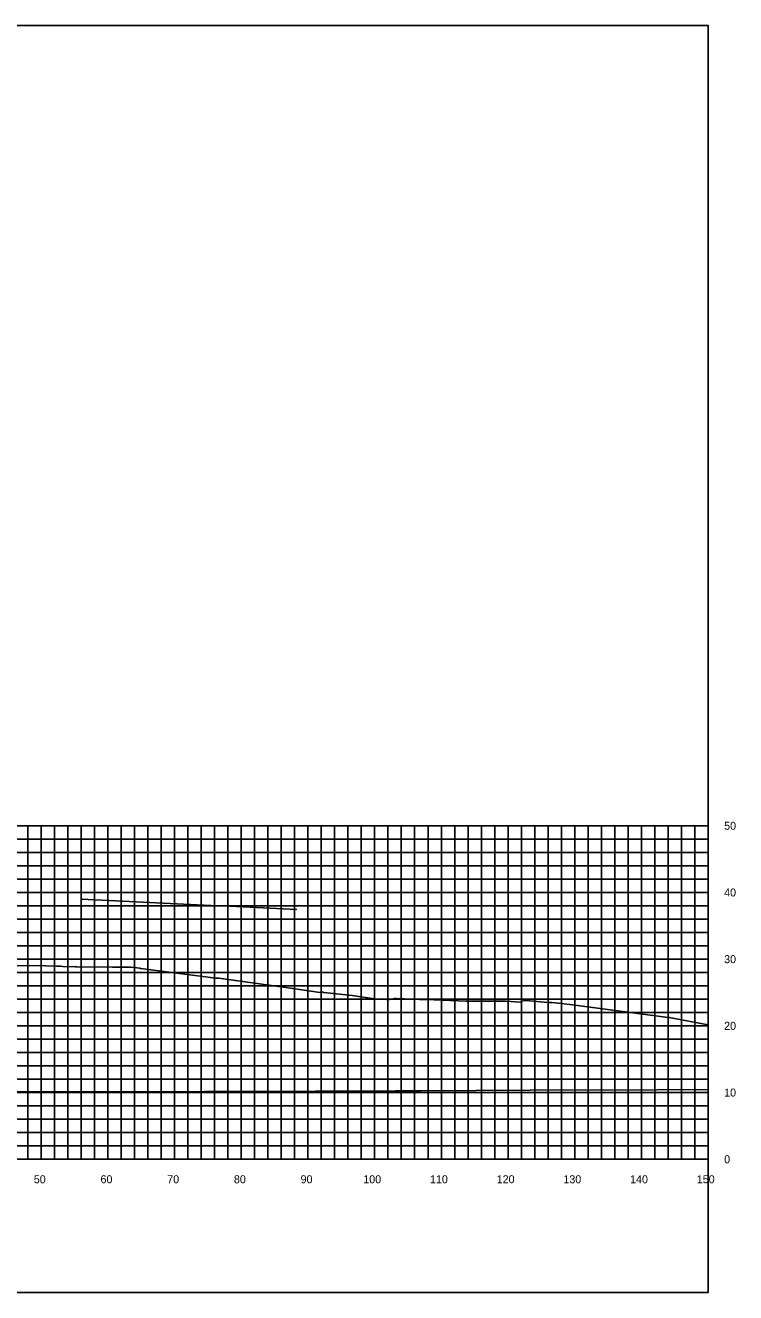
# Model space of a CAD drawing. Extents: x 1800880 to 1818864, y 245271 to 250560.
# Drawn here: x 1817980.1 to 1818086.6, y 247327.1 to 247517.1 of the extents above; entities that cross this region are included whole.
import ezdxf

# ---------------------------------------------------------------- set-up
doc = ezdxf.new("R2010")
doc.units = 0
for name, color, linetype in [('33', 7, 'Continuous'), ('CL-CNST', 7, 'Continuous'), ('DESIGN - DRAINAGE - Bridges', 7, 'Continuous'), ('Level 37', 7, 'Continuous'), ('Level 46', 7, 'Continuous'), ('Level 62', 7, 'Continuous')]:
    doc.layers.add(name, color=color, linetype=linetype)

msp = doc.modelspace()

# ---------------------------------------------------------------- linework, layer by layer
at = {"layer": 'CL-CNST'}
msp.add_lwpolyline([(1817968.45, 247376.22), (1817983.18, 247376.09), (1817984.81, 247376.05), (1817985.37, 247376.04), (1817985.72, 247376.02), (1817987.61, 247375.94), (1817987.83, 247375.94), (1817993.19, 247375.92), (1817994.11, 247375.92), (1817994.49, 247375.91), (1817995, 247375.92), (1817995.86, 247375.9), (1817997.28, 247375.74), (1817997.38, 247375.73), (1818008.66, 247374.25), (1818008.9, 247374.25), (1818009.12, 247374.25), (1818019.52, 247372.8), (1818020.2, 247372.7), (1818024.23, 247372.13), (1818024.58, 247372.14), (1818024.7, 247372.14), (1818024.86, 247372.13), (1818029.08, 247371.64), (1818032.47, 247371.18), (1818032.61, 247371.13), (1818032.63, 247371.13), (1818033.66, 247371.18), (1818034.55, 247371.02), (1818035.47, 247371.2), (1818035.47, 247371.2), (1818035.48, 247371.2), (1818035.5, 247371.2), (1818035.51, 247371.2), (1818035.53, 247371.2), (1818035.54, 247371.2), (1818035.56, 247371.2), (1818035.58, 247371.2), (1818035.6, 247371.2), (1818035.62, 247371.2), (1818035.64, 247371.2), (1818035.66, 247371.2), (1818035.69, 247371.2), (1818035.72, 247371.2), (1818035.73, 247371.2), (1818039.2, 247371.08), (1818041.39, 247371), (1818046.17, 247370.83), (1818049.71, 247370.81), (1818049.91, 247370.81), (1818051.01, 247370.81), (1818052.08, 247370.82), (1818052.12, 247370.81), (1818054.35, 247370.66), (1818054.48, 247370.81), (1818055.16, 247370.89), (1818058.46, 247370.6), (1818058.61, 247370.59), (1818058.66, 247370.59), (1818059.09, 247370.59), (1818061.72, 247370.29), (1818076.5, 247368.38), (1818076.64, 247368.38), (1818082.47, 247367.27)], dxfattribs=at)
at = {"layer": 'DESIGN - DRAINAGE - Bridges'}
for p, q in [((1818082.47, 247347.11), (1818082.47, 247397.11)), ((1818082.53, 247397.11), (1818082.47, 247397.11)), ((1818082.53, 247387.11), (1818082.47, 247387.11)), ((1818082.53, 247377.11), (1818082.47, 247377.11)), ((1818082.53, 247367.11), (1818082.47, 247367.11)), ((1818082.53, 247357.11), (1818082.47, 247357.11)), ((1817782.47, 247347.11), (1818082.47, 247347.11)), ((1817982.47, 247347.05), (1817982.47, 247347.11)), ((1817992.47, 247347.05), (1817992.47, 247347.11)), ((1818002.47, 247347.05), (1818002.47, 247347.11)), ((1818012.47, 247347.05), (1818012.47, 247347.11)), ((1818022.47, 247347.05), (1818022.47, 247347.11)), ((1818032.47, 247347.05), (1818032.47, 247347.11)), ((1818042.47, 247347.05), (1818042.47, 247347.11)), ((1818052.47, 247347.05), (1818052.47, 247347.11)), ((1818062.47, 247347.05), (1818062.47, 247347.11)), ((1818072.47, 247347.05), (1818072.47, 247347.11)), ((1818082.47, 247347.05), (1818082.47, 247347.11)), ((1818082.53, 247347.11), (1818082.47, 247347.11))]:
    msp.add_line(p, q, dxfattribs=at)
at = {"layer": 'Level 37'}
msp.add_lwpolyline([(1817782.47, 247327.11), (1818082.47, 247327.11), (1818082.47, 247517.11), (1817782.47, 247517.11)], close=True, dxfattribs=at)
at = {"layer": 'Level 46'}
for p, q in [((1817782.47, 247397.11), (1818082.47, 247397.11)), ((1817980.47, 247347.11), (1817980.47, 247397.11)), ((1817982.47, 247347.11), (1817982.47, 247397.11)), ((1817984.47, 247347.11), (1817984.47, 247397.11)), ((1817986.47, 247347.11), (1817986.47, 247397.11)), ((1817988.47, 247347.11), (1817988.47, 247397.11)), ((1817990.47, 247347.11), (1817990.47, 247397.11)), ((1817992.47, 247347.11), (1817992.47, 247397.11)), ((1817994.47, 247347.11), (1817994.47, 247397.11)), ((1817996.47, 247347.11), (1817996.47, 247397.11)), ((1817998.47, 247347.11), (1817998.47, 247397.11)), ((1818000.47, 247347.11), (1818000.47, 247397.11)), ((1818002.47, 247347.11), (1818002.47, 247397.11)), ((1818004.47, 247347.11), (1818004.47, 247397.11)), ((1818006.47, 247347.11), (1818006.47, 247397.11)), ((1818008.47, 247347.11), (1818008.47, 247397.11)), ((1818010.47, 247347.11), (1818010.47, 247397.11)), ((1818012.47, 247347.11), (1818012.47, 247397.11)), ((1818014.47, 247347.11), (1818014.47, 247397.11)), ((1818016.47, 247347.11), (1818016.47, 247397.11)), ((1818018.47, 247347.11), (1818018.47, 247397.11)), ((1818020.47, 247347.11), (1818020.47, 247397.11)), ((1818022.47, 247347.11), (1818022.47, 247397.11)), ((1818024.47, 247347.11), (1818024.47, 247397.11)), ((1818026.47, 247347.11), (1818026.47, 247397.11)), ((1818028.47, 247347.11), (1818028.47, 247397.11)), ((1818030.47, 247347.11), (1818030.47, 247397.11)), ((1818032.47, 247347.11), (1818032.47, 247397.11)), ((1818034.47, 247347.11), (1818034.47, 247397.11)), ((1818036.47, 247347.11), (1818036.47, 247397.11)), ((1818038.47, 247347.11), (1818038.47, 247397.11)), ((1818040.47, 247347.11), (1818040.47, 247397.11)), ((1818042.47, 247347.11), (1818042.47, 247397.11)), ((1818044.47, 247347.11), (1818044.47, 247397.11)), ((1818046.47, 247347.11), (1818046.47, 247397.11)), ((1818048.47, 247347.11), (1818048.47, 247397.11)), ((1818050.47, 247347.11), (1818050.47, 247397.11)), ((1818052.47, 247347.11), (1818052.47, 247397.11)), ((1818054.47, 247347.11), (1818054.47, 247397.11)), ((1818056.47, 247347.11), (1818056.47, 247397.11)), ((1818058.47, 247347.11), (1818058.47, 247397.11)), ((1818060.47, 247347.11), (1818060.47, 247397.11)), ((1818062.47, 247347.11), (1818062.47, 247397.11)), ((1818064.47, 247347.11), (1818064.47, 247397.11)), ((1818066.47, 247347.11), (1818066.47, 247397.11)), ((1818068.47, 247347.11), (1818068.47, 247397.11)), ((1818070.47, 247347.11), (1818070.47, 247397.11)), ((1818072.47, 247347.11), (1818072.47, 247397.11)), ((1818074.47, 247347.11), (1818074.47, 247397.11)), ((1818076.47, 247347.11), (1818076.47, 247397.11)), ((1818078.47, 247347.11), (1818078.47, 247397.11)), ((1818080.47, 247347.11), (1818080.47, 247397.11)), ((1818082.47, 247347.11), (1818082.47, 247397.11)), ((1817782.47, 247395.11), (1818082.47, 247395.11)), ((1817782.47, 247393.11), (1818082.47, 247393.11)), ((1817782.47, 247391.11), (1818082.47, 247391.11)), ((1817782.47, 247389.11), (1818082.47, 247389.11)), ((1817782.47, 247387.11), (1818082.47, 247387.11)), ((1817782.47, 247385.11), (1818082.47, 247385.11)), ((1817782.47, 247383.11), (1818082.47, 247383.11)), ((1817782.47, 247381.11), (1818082.47, 247381.11)), ((1817782.47, 247379.11), (1818082.47, 247379.11)), ((1817782.47, 247377.11), (1818082.47, 247377.11)), ((1817782.47, 247375.11), (1818082.47, 247375.11)), ((1817782.47, 247373.11), (1818082.47, 247373.11)), ((1817782.47, 247371.11), (1818082.47, 247371.11)), ((1817782.47, 247369.11), (1818082.47, 247369.11)), ((1817782.47, 247367.11), (1818082.47, 247367.11)), ((1817782.47, 247365.11), (1818082.47, 247365.11)), ((1817782.47, 247363.11), (1818082.47, 247363.11)), ((1817782.47, 247361.11), (1818082.47, 247361.11)), ((1817782.47, 247359.11), (1818082.47, 247359.11)), ((1817782.47, 247357.11), (1818082.47, 247357.11)), ((1817782.47, 247355.11), (1818082.47, 247355.11)), ((1817782.47, 247353.11), (1818082.47, 247353.11)), ((1817782.47, 247351.11), (1818082.47, 247351.11)), ((1817782.47, 247349.11), (1818082.47, 247349.11)), ((1817782.47, 247347.11), (1818082.47, 247347.11))]:
    msp.add_line(p, q, dxfattribs=at)
at = {"layer": 'Level 62'}
for points in [[(1817988.64, 247386.1), (1817989.51, 247386.06), (1817994.67, 247385.81), (1818007.89, 247385.14), (1818010.74, 247385.04), (1818018.8, 247384.64), (1818020.78, 247384.57)], [(1817782.47, 247358.36), (1817789.58, 247358.2), (1817797.76, 247358.14), (1817817.34, 247357.89), (1817829.58, 247357.81), (1817845.1, 247357.67), (1817860.33, 247357.59), (1817872.85, 247357.5), (1817890.38, 247357.44), (1817900.61, 247357.34), (1817919.96, 247357.31), (1817928.36, 247357.26), (1817949.19, 247357.26), (1817956.12, 247357.21), (1817978.16, 247357.24), (1817983.87, 247357.2), (1818006.95, 247357.27), (1818011.63, 247357.26), (1818035.58, 247357.37), (1818039.38, 247357.38), (1818064.09, 247357.51), (1818067.14, 247357.46), (1818082.47, 247357.55)]]:
    msp.add_lwpolyline(points, dxfattribs=at)

# ---------------------------------------------------------------- texts
for s, p in [('50', (1817981.37, 247343.51)), ('60', (1817991.37, 247343.51)), ('70', (1818001.37, 247343.51)), ('80', (1818011.37, 247343.51)), ('90', (1818021.37, 247343.51)), ('100', (1818030.77, 247343.51)), ('110', (1818040.77, 247343.51)), ('120', (1818050.77, 247343.51)), ('130', (1818060.77, 247343.51)), ('140', (1818070.77, 247343.51)), ('150', (1818080.77, 247343.51))]:
    msp.add_text(s, height=1.2).set_placement(p)
at = {"layer": '33'}
for s, p in [('50', (1818084.87, 247396.51)), ('40', (1818084.87, 247386.51)), ('30', (1818084.87, 247376.51)), ('20', (1818084.87, 247366.51)), ('10', (1818084.87, 247356.51)), ('0', (1818084.87, 247346.51))]:
    msp.add_text(s, height=1.2, dxfattribs=at).set_placement(p)

doc.saveas('drawing.dxf')
